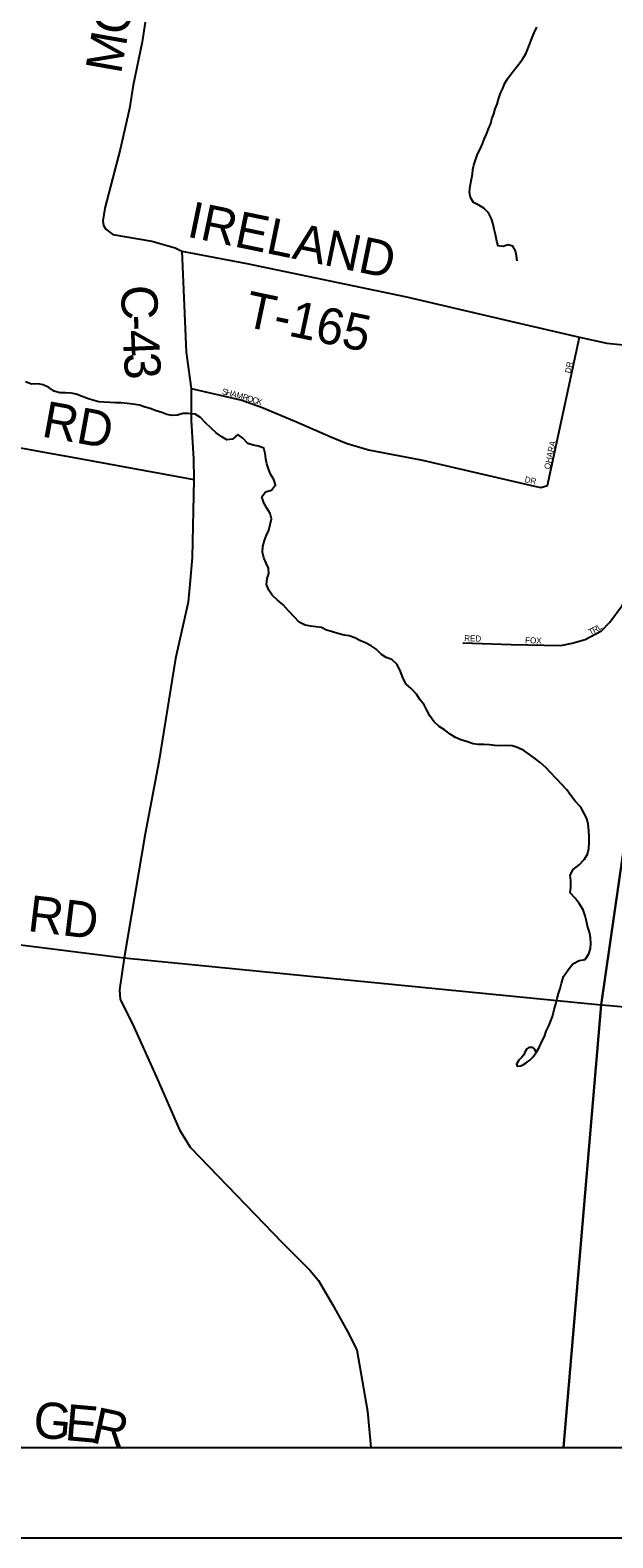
# Model space of a CAD drawing. Extents: x 0 to 34, y -4 to 22.
# Drawn here: x 7.08 to 7.725, y 14 to 15.668 of the extents above; entities that cross this region are included whole.
import ezdxf

# ---------------------------------------------------------------- set-up
doc = ezdxf.new("R2010")
doc.units = 0
for name, color, linetype in [('GM_X_County_Road', 7, 'Continuous'), ('GM_X_County_Road_Text', 7, 'Continuous'), ('GM_X_Minor_Lake', 7, 'Continuous'), ('GM_X_Minor_River', 7, 'Continuous'), ('GM_X_Township', 7, 'Continuous'), ('GM_X_Township_Road', 7, 'Continuous'), ('GM_X_Township_Road_Text', 7, 'Continuous'), ('GM_X_Township_Subdivision', 7, 'Continuous'), ('GM_X_Township_Subdivision_Text', 7, 'Continuous'), ('SH_Data', 7, 'Continuous'), ('SN_P_Text', 7, 'Continuous')]:
    doc.layers.add(name, color=color, linetype=linetype)

msp = doc.modelspace()

# ---------------------------------------------------------------- linework, layer by layer
at = {"layer": 'GM_X_County_Road'}
for points in [[(7.2074, 15.677), (7.2041, 15.6554), (7.1941, 15.6075), (7.1901, 15.5814), (7.1796, 15.5361), (7.1625, 15.4712), (7.1605, 15.4571), (7.1611, 15.4521), (7.1636, 15.4481), (7.1715, 15.4422), (7.2148, 15.4347), (7.2405, 15.4272), (7.248, 15.4237), (7.2527, 15.3121), (7.2582, 15.2719), (7.2582, 15.2364), (7.2609, 15.1938), (7.2611, 15.1711), (7.2591, 15.0846), (7.2569, 15.0594), (7.255, 15.0352), (7.2407, 14.9729), (7.2223, 14.8588), (7.2071, 14.7789), (7.1841, 14.6419)], [(7.7213, 14.589), (7.7418, 14.5871), (7.7622, 14.5878), (7.773, 14.5936), (8.3575, 15.0682), (8.3759, 15.0816), (8.3979, 15.0945), (8.4177, 15.1037)], [(6.4628, 14.8785), (6.5547, 14.8412), (6.6077, 14.8194), (6.6413, 14.8053), (6.6669, 14.7937), (6.6794, 14.7878), (6.7165, 14.7674), (6.7447, 14.7519), (6.7934, 14.7245), (6.8305, 14.704), (6.8489, 14.6945), (6.8598, 14.6893), (6.8695, 14.6856), (6.8789, 14.6826), (6.888, 14.6803), (6.9075, 14.6768), (6.9219, 14.6747), (7.1841, 14.6419), (7.7118, 14.5899), (7.7213, 14.589)], [(7.1841, 14.6419), (7.179, 14.6064), (7.1797, 14.5955), (7.1929, 14.5696), (7.2197, 14.5099), (7.2453, 14.4514), (7.2569, 14.4323), (7.3592, 14.3265), (7.3893, 14.2963), (7.3989, 14.2849), (7.4146, 14.2583), (7.4311, 14.2283), (7.4413, 14.2081), (7.4531, 14.1403), (7.4571, 14.1)]]:
    msp.add_lwpolyline(points, dxfattribs=at)
at = {"layer": 'GM_X_Minor_Lake'}
for points in [[(7.6241, 14.5317), (7.6208, 14.5286), (7.618, 14.5241), (7.619, 14.522), (7.6228, 14.5221), (7.626, 14.5237), (7.6288, 14.5255), (7.6329, 14.5286), (7.6362, 14.5317), (7.64, 14.5369)], [(7.64, 14.5369), (7.638, 14.541), (7.6362, 14.5424), (7.6319, 14.5425), (7.6297, 14.5409), (7.6278, 14.5383), (7.6263, 14.5343), (7.6241, 14.5317)]]:
    msp.add_lwpolyline(points, dxfattribs=at)
at = {"layer": 'GM_X_Minor_River'}
for points in [[(7.6189, 15.4131), (7.6182, 15.4187), (7.6172, 15.4241), (7.6141, 15.4292), (7.6085, 15.4306), (7.6033, 15.4289), (7.598, 15.4295), (7.5962, 15.4349), (7.595, 15.4421), (7.5935, 15.448), (7.5923, 15.4536), (7.5905, 15.4593), (7.5871, 15.466), (7.5821, 15.4714), (7.5766, 15.4745), (7.5705, 15.4775), (7.5671, 15.4832), (7.5661, 15.4891), (7.5667, 15.4957), (7.5679, 15.5016), (7.5694, 15.5088), (7.57, 15.5139), (7.5711, 15.5189), (7.5728, 15.5245), (7.5751, 15.5309), (7.5781, 15.5365), (7.5806, 15.5426), (7.5829, 15.5482), (7.5851, 15.5532), (7.5873, 15.559), (7.5896, 15.5649), (7.5907, 15.5702), (7.593, 15.5758), (7.5946, 15.5811), (7.5966, 15.5862), (7.5983, 15.592), (7.6006, 15.5984), (7.603, 15.6037), (7.6047, 15.609), (7.608, 15.6143), (7.6121, 15.6199), (7.6162, 15.6249), (7.6206, 15.6307), (7.6247, 15.6362), (7.6283, 15.6421), (7.6308, 15.6476), (7.6328, 15.653), (7.6353, 15.6601), (7.6378, 15.6652), (7.6408, 15.6715)], [(7.3777, 15.0132), (7.3722, 15.0192), (7.3658, 15.0257), (7.3601, 15.0322), (7.3537, 15.0374), (7.3479, 15.0429), (7.344, 15.0485), (7.3414, 15.0547), (7.3424, 15.0614), (7.3441, 15.067), (7.3439, 15.0729), (7.341, 15.0785), (7.3387, 15.0842), (7.337, 15.0906), (7.3373, 15.0968), (7.3393, 15.1034), (7.3415, 15.1093), (7.344, 15.1151), (7.3455, 15.1212), (7.3472, 15.1276), (7.3454, 15.1335), (7.342, 15.1392), (7.3387, 15.1451), (7.3364, 15.1519), (7.3405, 15.1574), (7.3469, 15.1594), (7.3513, 15.165), (7.3495, 15.1709), (7.3459, 15.1768), (7.3436, 15.1828), (7.342, 15.1884), (7.3408, 15.194), (7.3401, 15.1997), (7.3386, 15.2056), (7.3325, 15.2078), (7.3266, 15.209), (7.3208, 15.2109), (7.3155, 15.2166), (7.3097, 15.221), (7.304, 15.2157), (7.2978, 15.2148), (7.292, 15.2183), (7.2859, 15.2227), (7.2804, 15.2279), (7.2741, 15.2339), (7.2685, 15.2398), (7.2624, 15.2434), (7.255, 15.2441), (7.2491, 15.2439), (7.2429, 15.2421), (7.237, 15.2419), (7.2314, 15.2428), (7.2258, 15.245), (7.2194, 15.247), (7.2128, 15.2495), (7.2072, 15.2512), (7.2011, 15.2532), (7.1936, 15.2544), (7.1872, 15.255), (7.1805, 15.2557), (7.1744, 15.256), (7.1685, 15.2564), (7.1616, 15.2565), (7.1559, 15.2571), (7.1504, 15.2585), (7.1434, 15.2605), (7.1376, 15.2628), (7.1309, 15.2655), (7.1253, 15.2667), (7.1192, 15.2671), (7.1128, 15.2669), (7.1064, 15.2686), (7.1006, 15.273), (7.0945, 15.2757), (7.0889, 15.2769), (7.0816, 15.2765), (7.0747, 15.279)], [(7.64, 14.5369), (7.6435, 14.5433), (7.6463, 14.5491), (7.6491, 14.5547), (7.6511, 14.5605), (7.6538, 14.5664), (7.6561, 14.5722), (7.6583, 14.5781), (7.66, 14.5845), (7.6615, 14.5908), (7.6632, 14.5967), (7.6646, 14.6023), (7.6666, 14.6079), (7.668, 14.6137), (7.6702, 14.6212), (7.6752, 14.6286), (7.6806, 14.6352), (7.6874, 14.6388), (7.6941, 14.6401), (7.6982, 14.6461), (7.6999, 14.652), (7.7003, 14.6576), (7.7001, 14.6643), (7.6989, 14.6702), (7.6968, 14.6769), (7.6956, 14.6825), (7.6941, 14.6882), (7.6918, 14.6949), (7.6874, 14.7019), (7.6832, 14.7079), (7.6777, 14.7138), (7.6783, 14.72), (7.6784, 14.7275), (7.6777, 14.7334), (7.6808, 14.7395), (7.6875, 14.7447), (7.6933, 14.7508), (7.6966, 14.7563), (7.698, 14.7627), (7.6984, 14.7697), (7.6985, 14.7758), (7.6981, 14.7825), (7.6974, 14.7895), (7.6961, 14.7959), (7.6928, 14.8021), (7.6894, 14.8083), (7.6831, 14.8151), (7.6781, 14.8213), (7.6737, 14.8275), (7.6684, 14.8335), (7.6618, 14.8406), (7.6563, 14.8463), (7.6505, 14.8522), (7.6442, 14.8579), (7.6381, 14.8626), (7.6326, 14.8667), (7.6262, 14.8713), (7.6193, 14.8744), (7.6135, 14.8763), (7.6073, 14.8767), (7.6001, 14.8763), (7.594, 14.8767), (7.5881, 14.8776), (7.5819, 14.8779), (7.5758, 14.8777), (7.5702, 14.8784), (7.5638, 14.8809), (7.5566, 14.8831), (7.5505, 14.8856), (7.5447, 14.8892), (7.5383, 14.8939), (7.5325, 14.8977), (7.5267, 14.9031), (7.5223, 14.9096), (7.5189, 14.9158), (7.5158, 14.9217), (7.5113, 14.9277), (7.5074, 14.9336), (7.5016, 14.9396), (7.4961, 14.9445), (7.4927, 14.951), (7.4899, 14.9585), (7.486, 14.9663), (7.4802, 14.9718), (7.4741, 14.974), (7.4686, 14.9773), (7.463, 14.9833), (7.4575, 14.9871), (7.4511, 14.9904), (7.4455, 14.9926), (7.4392, 14.9957), (7.4331, 14.9982), (7.4275, 14.9988), (7.4205, 15.0005), (7.4136, 15.0028), (7.408, 15.0042), (7.4022, 15.0072), (7.396, 15.0081), (7.3904, 15.0088), (7.3843, 15.0099), (7.3777, 15.0132)]]:
    msp.add_lwpolyline(points, dxfattribs=at)
at = {"layer": 'GM_X_Township'}
for points in [[(3.8794, 14.1), (7.6703, 14.1), (7.7118, 14.5899), (7.7699, 14.9905), (7.8078, 15.2433), (7.8116, 15.2993), (7.8125, 15.3129), (7.8465, 15.6298), (7.8833, 16.0418)], [(7.7699, 14.9905), (7.7118, 14.5899), (7.6703, 14.1), (7.9297, 14.1)]]:
    msp.add_lwpolyline(points, dxfattribs=at)
at = {"layer": 'GM_X_Township_Road'}
for points in [[(7.248, 15.4237), (7.3198, 15.4102), (7.4966, 15.373), (7.6114, 15.3461), (7.6877, 15.3284), (7.7181, 15.3218), (7.7478, 15.3188), (7.8053, 15.3135)], [(6.8812, 15.2388), (6.8884, 15.238), (6.92, 15.2323), (7.0023, 15.2179), (7.0473, 15.2101), (7.0954, 15.2014)], [(7.0954, 15.2014), (7.1305, 15.195), (7.2611, 15.1711)]]:
    msp.add_lwpolyline(points, dxfattribs=at)
at = {"layer": 'GM_X_Township_Subdivision'}
for points in [[(7.6524, 15.1644), (7.6877, 15.3284)], [(7.2582, 15.2719), (7.3144, 15.2587), (7.3359, 15.2509), (7.3748, 15.235), (7.4128, 15.2182), (7.4297, 15.2112), (7.4545, 15.2038), (7.5143, 15.1923), (7.6379, 15.1638), (7.645, 15.1623), (7.6524, 15.1644)], [(7.5588, 14.9904), (7.6124, 14.9886), (7.6672, 14.9875), (7.6799, 14.9899), (7.6943, 14.9939), (7.7121, 15.0035), (7.7214, 15.013), (7.735, 15.0317), (7.748, 15.0553), (7.7621, 15.0809), (7.7652, 15.086), (7.7749, 15.1024), (7.7786, 15.1107), (7.7802, 15.1208), (7.7815, 15.1346), (7.7861, 15.1435), (7.788, 15.1456), (7.7899, 15.1477), (7.792, 15.1501), (7.7941, 15.1519)]]:
    msp.add_lwpolyline(points, dxfattribs=at)
at = {"layer": 'SH_Data'}
for p, q in [((2.1, 14.1), (8.9, 14.1)), ((2, 14), (9, 14))]:
    msp.add_line(p, q, dxfattribs=at)
at = {"layer": 'SN_P_Text'}
msp.add_lwpolyline([(8.9, 14.1), (8.9, 20.9), (2.1, 20.9), (2.1, 14.1)], close=True, dxfattribs=at)

# ---------------------------------------------------------------- texts
at = {"layer": 'GM_X_County_Road_Text'}
for s, rotation, p in [('O', 79.9975, (7.188, 15.6614)), ('M', 79.9987, (7.1804, 15.6187)), ('C', 272.2175, (7.1803, 15.3855)), ('-', 272.3037, (7.1816, 15.3526)), ('4', 272.6245, (7.1823, 15.336)), ('3', 273.8223, (7.1834, 15.3104)), ('RD', 353.0589, (7.0762, 14.6716))]:
    msp.add_text(s, height=0.04, rotation=rotation, dxfattribs=at).set_placement(p)
at = {"layer": 'GM_X_Township_Road_Text'}
for s, rotation, p in [('IRELAND', 348.3526, (7.2522, 15.4399)), ('T-165', 348.0822, (7.3152, 15.3408)), ('RD', 349.65, (7.0916, 15.2188)), ('G', 355.0727, (7.0824, 14.1114)), ('E', 354.9064, (7.1175, 14.1083)), ('R', 347.845, (7.146, 14.1059))]:
    msp.add_text(s, height=0.04, rotation=rotation, dxfattribs=at).set_placement(p)
at = {"layer": 'GM_X_Township_Subdivision_Text'}
for s, rotation, p in [('DR', 78.1073, (7.678, 15.2881)), ('S', 345.586, (7.2917, 15.2656)), ('H', 345.5768, (7.2963, 15.2644)), ('A', 345.604, (7.302, 15.263)), ('M', 345.1906, (7.3076, 15.2615)), ('R', 342.7937, (7.3144, 15.2597)), ('O', 342.0488, (7.3194, 15.2582)), ('C', 342.0411, (7.325, 15.2564)), ('K', 342.0281, (7.33, 15.2548)), ('OHARA', 78.2337, (7.6551, 15.1819)), ('DR', 348.1073, (7.6267, 15.1682)), ('RED', 357.9557, (7.5602, 14.9923)), ('T', 26.8461, (7.6998, 14.9986)), ('R', 26.8547, (7.704, 15.0007)), ('L', 37.3698, (7.7098, 15.0038)), ('FOX', 358.4933, (7.6276, 14.9899))]:
    msp.add_text(s, height=0.00667, rotation=rotation, dxfattribs=at).set_placement(p)

doc.saveas('drawing.dxf')
